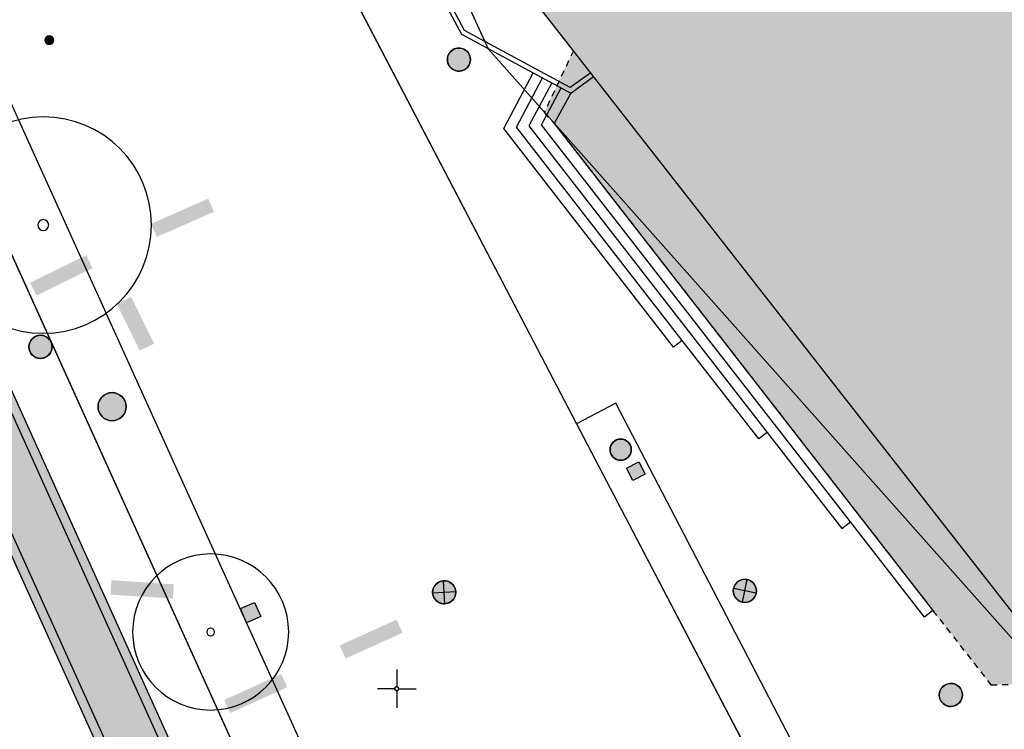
# Model space of a CAD drawing. Header units: metres. Extents: x 2695560 to 2696939, y 1260491 to 1262050.
# Tile 933 of 1005: x 2696539 to 2696571, y 1261673 to 1261697. Entities that reach past the tile are written whole.
import ezdxf

# ---------------------------------------------------------------- set-up
doc = ezdxf.new("R2010")
doc.units = ezdxf.units.M
doc.linetypes.add('AUSGEZOGEN', pattern=[0])
doc.linetypes.add('VERDECKT2_S2', pattern=[0.36, 0.2, -0.16])
for name, color, linetype in [('XR$1$AV_Flächen (EO)', 7, 'AUSGEZOGEN'), ('XR$1$AV_Gebäudeflächen (BB)', 7, 'AUSGEZOGEN'), ('XR$1$AV_Gebäudeflächen (EO)', 7, 'AUSGEZOGEN'), ('XR$1$AV_Gebäudeflächen ut.', 7, 'AUSGEZOGEN'), ('XR$1$AV_Koordinatennetzpunkte', 7, 'AUSGEZOGEN'), ('XR$1$AV_Linien (BB)', 7, 'AUSGEZOGEN'), ('XR$1$AV_Linien (EO)', 7, 'AUSGEZOGEN'), ('XR$1$AW_LK_Schachtdeckel', 24, 'AUSGEZOGEN'), ('XR$1$EW_LK_Bauwerk', 1, 'AUSGEZOGEN'), ('XR$1$EW_LK_Knoten', 1, 'AUSGEZOGEN'), ('XR$1$GR_Baum', 94, 'AUSGEZOGEN'), ('XR$1$Liegenschaftsgrenzen', 7, 'AUSGEZOGEN'), ('XR$1$PFAW', 255, 'AUSGEZOGEN'), ('XR$1$PFEW', 255, 'AUSGEZOGEN'), ('XR$1$RAEW', 8, 'AUSGEZOGEN'), ('XR$1$RP_Abstandslinie', 7, 'AUSGEZOGEN')]:
    doc.layers.add(name, color=color, linetype=linetype)

# ---------------------------------------------------------------- blocks, each defined once
blk = doc.blocks.new('COMPLEXOBJECT_400')
at = {"layer": 'XR$1$AV_Linien (BB)', "color": 7, "linetype": 'AUSGEZOGEN', "transparency": 33554687}
for p, q in [((6540.237, 11717.846), (6546.112, 11702.874)), ((6548.129, 11698.336), (6555.836, 11683.595))]:
    blk.add_line(p, q, dxfattribs=at)
blk.add_arc((6601.338, 11724.703), 59.383, 201.56722, 206.3601, dxfattribs=at)
blk = doc.blocks.new('COMPLEXOBJECT_412')
at = {"layer": 'XR$1$AV_Linien (BB)', "color": 7, "linetype": 'AUSGEZOGEN', "transparency": 33554687}
blk.add_line((6558.886, 11726.88), (6566.293, 11726.949), dxfattribs=at)
for points in [[(6548.454, 11705.271), (6552.948, 11714.741), (6558.629, 11726.715)], [(6556.385, 11694.861), (6555.732, 11695.697), (6548.488, 11704.966)]]:
    blk.add_lwpolyline(points, dxfattribs=at)
for centre, radius, start, end in [((6558.891, 11726.59), 0.29, 90.9625, 154.4403), ((6548.72, 11705.146), 0.294, 154.8898, 217.8318)]:
    blk.add_arc(centre, radius, start, end, dxfattribs=at)
blk = doc.blocks.new('COMPLEXOBJECT_606')
at = {"layer": 'XR$1$AV_Linien (BB)', "color": 7, "linetype": 'AUSGEZOGEN', "transparency": 33554687}
blk.add_line((6570.146, 11677.251), (6556.385, 11694.861), dxfattribs=at)
blk = doc.blocks.new('COMPLEXOBJECT_830')
at = {"layer": 'XR$1$AV_Flächen (EO)', "color": 7, "linetype": 'AUSGEZOGEN', "transparency": 33554687}
blk.add_lwpolyline([(6570.146, 11677.251), (6556.385, 11694.861), (6555.732, 11695.697)], dxfattribs=at)
blk = doc.blocks.new('COMPLEXOBJECT_925')
at = {"layer": 'XR$1$AV_Flächen (EO)', "color": 7, "linetype": 'AUSGEZOGEN', "transparency": 33554687}
blk.add_lwpolyline([(6545.588, 11666.777), (6517.772, 11728.365), (6504.274, 11722.305), (6505.103, 11720.471), (6505.167, 11720.5), (6505.259, 11720.297), (6516.218, 11725.246), (6517.453, 11722.512), (6517.908, 11722.717), (6543.767, 11665.449), (6541.807, 11664.518), (6542.7, 11662.506), (6544.687, 11663.439), (6545.325, 11662.012), (6547.68, 11663.067), (6547.206, 11664.106), (6548.263, 11664.547), (6563.194, 11668.14)], dxfattribs=at)
blk = doc.blocks.new('COMPLEXOBJECT_1138')
at = {"layer": 'XR$1$AV_Linien (EO)', "color": 7, "linetype": 'AUSGEZOGEN', "transparency": 33554687}
blk.add_lwpolyline([(6504.396, 11722.031), (6517.622, 11727.969), (6519.517, 11723.773), (6545.314, 11666.654)], dxfattribs=at)
blk = doc.blocks.new('COMPLEXOBJECT_1139')
at = {"layer": 'XR$1$AV_Linien (EO)', "color": 7, "linetype": 'AUSGEZOGEN', "transparency": 33554687}
blk.add_lwpolyline([(6563.126, 11668.432), (6548.17, 11664.833), (6546.804, 11664.264), (6547.282, 11663.217), (6545.476, 11662.408), (6544.836, 11663.84), (6542.85, 11662.908), (6542.2, 11664.372), (6544.162, 11665.304), (6518.058, 11723.114), (6517.603, 11722.909), (6516.368, 11725.643), (6505.071, 11720.542)], dxfattribs=at)
blk = doc.blocks.new('COMPLEXOBJECT_1221')
at = {"layer": 'XR$1$Liegenschaftsgrenzen', "color": 7, "linetype": 'AUSGEZOGEN', "transparency": 33554687}
blk.add_line((6568.585, 11659.21), (6548.129, 11698.336), dxfattribs=at)
blk = doc.blocks.new('COMPLEXOBJECT_1382')
at = {"layer": 'XR$1$Liegenschaftsgrenzen', "color": 7, "linetype": 'AUSGEZOGEN', "transparency": 33554687}
blk.add_lwpolyline([(6550.316, 11660.023), (6550.6, 11660.156), (6483.723, 11807.912), (6483.359, 11807.746), (6480.746, 11813.519)], dxfattribs=at)
blk = doc.blocks.new('BAV2041')
at = {"color": 7, "transparency": 33554687}
for p, q in [((0, 0.5), (0, 0.05)), ((-0.05, 0), (-0.5, 0)), ((0.05, 0), (0.5, 0)), ((0, -0.05), (0, -0.5))]:
    blk.add_line(p, q, dxfattribs=at)
blk.add_circle((0, 0), 0.05, dxfattribs=at)
for start, end in [(90, 270), (270, 90)]:
    blk.add_arc((0, 0), 0.05, start, end, dxfattribs=at)
blk = doc.blocks.new('WBGR1')
at = {"color": 94, "transparency": 33554687}
for radius, start, end in [(1, 90, 270), (1, 270, 90), (0.05, 90, 270), (0.05, 270, 90)]:
    blk.add_arc((0, 0), radius, start, end, dxfattribs=at)
blk = doc.blocks.new('BAW2082')
at = {"layer": 'XR$1$PFAW', "transparency": 33554687}
blk.add_hatch(color=7, dxfattribs=at).paths.add_polyline_path([(0.509, -0.003), (0.499, 0.098), (0.469, 0.194), (0.42, 0.283), (0.354, 0.359), (0.274, 0.421), (0.183, 0.466), (0.085, 0.491), (-0.016, 0.496), (-0.116, 0.481), (-0.211, 0.446), (-0.297, 0.392), (-0.37, 0.323), (-0.428, 0.24), (-0.468, 0.147), (-0.488, 0.047), (-0.488, -0.054), (-0.468, -0.153), (-0.428, -0.246), (-0.37, -0.329), (-0.297, -0.398), (-0.211, -0.452), (-0.116, -0.487), (-0.016, -0.502), (0.085, -0.497), (0.183, -0.472), (0.274, -0.427), (0.354, -0.366), (0.42, -0.289), (0.469, -0.2), (0.499, -0.104)])
at = {"transparency": 33554687}
for start, end in [(91.1948, 268.8052), (268.8052, 91.1948)]:
    blk.add_arc((0.01, 0), 0.5, start, end, dxfattribs=at)
at = {"layer": 'XR$1$PFAW', "transparency": 33554687}
blk.add_circle((0.009, -0.003), 0.5, dxfattribs=at)
blk = doc.blocks.new('BAW2089')
at = {"layer": 'XR$1$PFAW', "transparency": 33554687}
blk.add_hatch(color=7, dxfattribs=at).paths.add_polyline_path([(-0.5, 0.5), (-0.5, -0.5), (0.5, -0.5), (0.5, 0.5)])
at = {"transparency": 33554687}
blk.add_lwpolyline([(-0.5, 0.5), (0.5, 0.5), (0.5, -0.5), (-0.5, -0.5), (-0.5, 0.5)], close=True, dxfattribs=at)
at = {"layer": 'XR$1$PFAW', "transparency": 33554687}
blk.add_lwpolyline([(-0.5, 0.5), (0.5, 0.5), (0.5, -0.5), (-0.5, -0.5), (-0.5, 0.5)], close=True, dxfattribs=at)
blk = doc.blocks.new('BEWLP2574')
at = {"layer": 'XR$1$PFEW', "transparency": 33554687}
blk.add_hatch(color=7, dxfattribs=at).paths.add_polyline_path([(-0.5, 0), (-0.497, -0.051), (-0.489, -0.101), (-0.477, -0.15), (-0.459, -0.198), (-0.437, -0.243), (-0.41, -0.286), (-0.379, -0.326), (-0.344, -0.363), (-0.306, -0.396), (-0.264, -0.425), (-0.22, -0.449), (-0.173, -0.469), (-0.125, -0.485), (-0.075, -0.495), (-0.025, -0.5), (0.026, -0.5), (0.076, -0.495), (0.126, -0.485), (0.174, -0.469), (0.221, -0.449), (0.265, -0.425), (0.306, -0.396), (0.345, -0.363), (0.38, -0.326), (0.411, -0.286), (0.437, -0.243), (0.46, -0.198), (0.477, -0.15), (0.49, -0.101), (0.498, -0.051), (0.5, 0), (0.498, 0.05), (0.49, 0.1), (0.477, 0.149), (0.46, 0.197), (0.437, 0.242), (0.411, 0.285), (0.38, 0.325), (0.345, 0.362), (0.306, 0.395), (0.265, 0.424), (0.221, 0.448), (0.174, 0.468), (0.126, 0.484), (0.076, 0.494), (0.026, 0.499), (-0.025, 0.499), (-0.075, 0.494), (-0.125, 0.484), (-0.173, 0.468), (-0.22, 0.448), (-0.264, 0.424), (-0.306, 0.395), (-0.344, 0.362), (-0.379, 0.325), (-0.41, 0.285), (-0.437, 0.242), (-0.459, 0.197), (-0.477, 0.149), (-0.489, 0.1), (-0.497, 0.05)])
at = {"color": 1, "transparency": 33554687}
for start, end in [(90, 180), (0, 90), (180, 270), (270, 0)]:
    blk.add_arc((0, 0), 0.5, start, end, dxfattribs=at)
at = {"layer": 'XR$1$PFEW', "transparency": 33554687}
blk.add_circle((0, 0), 0.5, dxfattribs=at)
blk = doc.blocks.new('BEWLP2549_S')
at = {"layer": 'XR$1$PFEW', "transparency": 33554687}
blk.add_hatch(color=7, dxfattribs=at).paths.add_polyline_path([(0.5, 0), (0.49, 0.101), (0.459, 0.197), (0.41, 0.286), (0.344, 0.362), (0.264, 0.424), (0.174, 0.469), (0.076, 0.494), (-0.025, 0.499), (-0.125, 0.484), (-0.22, 0.449), (-0.306, 0.395), (-0.379, 0.326), (-0.437, 0.243), (-0.477, 0.15), (-0.497, 0.051), (-0.497, -0.051), (-0.477, -0.15), (-0.437, -0.243), (-0.379, -0.326), (-0.306, -0.395), (-0.22, -0.449), (-0.125, -0.484), (-0.025, -0.499), (0.076, -0.494), (0.174, -0.469), (0.264, -0.424), (0.344, -0.362), (0.41, -0.286), (0.459, -0.197), (0.49, -0.101)])
at = {"color": 1, "transparency": 33554687}
for p, q in [((0.354, -0.354), (-0.354, 0.354)), ((-0.354, -0.354), (0.354, 0.354))]:
    blk.add_line(p, q, dxfattribs=at)
for start, end in [(91.3809, 268.6191), (268.6191, 91.3809)]:
    blk.add_arc((0, 0), 0.5, start, end, dxfattribs=at)
at = {"layer": 'XR$1$PFEW', "transparency": 33554687}
blk.add_circle((0, 0), 0.5, dxfattribs=at)
blk = doc.blocks.new('BEW957')
at = {"layer": 'XR$1$RAEW', "transparency": 33554687}
blk.add_hatch(color=1, dxfattribs=at).paths.add_polyline_path([(-0.5, 0), (-0.5, -0.05), (-0.49, -0.1), (-0.48, -0.15), (-0.46, -0.2), (-0.44, -0.24), (-0.41, -0.29), (-0.38, -0.33), (-0.34, -0.36), (-0.31, -0.4), (-0.26, -0.42), (-0.22, -0.45), (-0.17, -0.47), (-0.13, -0.48), (-0.08, -0.49), (-0.03, -0.5), (0.03, -0.5), (0.08, -0.49), (0.13, -0.48), (0.17, -0.47), (0.22, -0.45), (0.26, -0.42), (0.31, -0.4), (0.34, -0.36), (0.38, -0.33), (0.41, -0.29), (0.44, -0.24), (0.46, -0.2), (0.48, -0.15), (0.49, -0.1), (0.5, -0.05), (0.5, 0), (0.5, 0.05), (0.49, 0.1), (0.48, 0.15), (0.46, 0.2), (0.44, 0.24), (0.41, 0.29), (0.38, 0.33), (0.34, 0.36), (0.31, 0.4), (0.26, 0.42), (0.22, 0.45), (0.17, 0.47), (0.13, 0.48), (0.08, 0.49), (0.03, 0.5), (-0.03, 0.5), (-0.08, 0.49), (-0.13, 0.48), (-0.17, 0.47), (-0.22, 0.45), (-0.26, 0.42), (-0.31, 0.4), (-0.34, 0.36), (-0.38, 0.33), (-0.41, 0.29), (-0.44, 0.24), (-0.46, 0.2), (-0.48, 0.15), (-0.49, 0.1), (-0.5, 0.05)])
at = {"color": 1, "transparency": 33554687}
for start, end in [(90, 180), (180, 270), (0, 90), (270, 0)]:
    blk.add_arc((0, 0), 0.5, start, end, dxfattribs=at)
at = {"layer": 'XR$1$RAEW', "color": 1, "transparency": 33554687}
blk.add_circle((0, 0), 0.5, dxfattribs=at)
blk = doc.blocks.new('BEWLP2515')
at = {"layer": 'XR$1$PFEW', "transparency": 33554687}
blk.add_hatch(color=7, dxfattribs=at).paths.add_polyline_path([(1, 0.5), (0, 0.5), (0, -0.5), (1, -0.5)])
at = {"layer": 'XR$1$RAEW', "transparency": 33554687}
blk.add_hatch(color=1, dxfattribs=at).paths.add_polyline_path([(1, 0.5), (0, 0.5), (0, -0.5), (1, -0.5)])
at = {"color": 1, "transparency": 33554687}
blk.add_lwpolyline([(0, 0.5), (1, 0.5), (1, -0.5), (0, -0.5), (0, 0.5)], close=True, dxfattribs=at)
at = {"layer": 'XR$1$PFEW', "transparency": 33554687}
for p, q in [((0, -0.5), (0, 0.5)), ((0, 0.5), (1, 0.5)), ((1, 0.5), (1, -0.5)), ((1, -0.5), (0, -0.5))]:
    blk.add_line(p, q, dxfattribs=at)

msp = doc.modelspace()

# ---------------------------------------------------------------- hatches: boundary and pattern name
at = {"transparency": 33554687}
for points in [[(2696542.996, 1261689.891), (2696543.184, 1261689.465), (2696545.042, 1261690.283), (2696544.854, 1261690.709)], [(2696539.075, 1261687.982), (2696539.28, 1261687.564), (2696541.103, 1261688.457), (2696540.899, 1261688.875)], [(2696542.355, 1261687.518), (2696541.889, 1261687.29), (2696542.631, 1261685.776), (2696543.097, 1261686.004)], [(2696541.712, 1261678.328), (2696541.682, 1261677.862), (2696543.708, 1261677.733), (2696543.738, 1261678.198)], [(2696549.118, 1261676.211), (2696549.31, 1261675.787), (2696551.16, 1261676.625), (2696550.967, 1261677.05)], [(2696545.372, 1261674.444), (2696545.565, 1261674.019), (2696547.414, 1261674.858), (2696547.222, 1261675.282)]]:
    msp.add_hatch(color=7, dxfattribs=at).paths.add_polyline_path(points)
at = {"layer": 'XR$1$AV_Gebäudeflächen (BB)', "true_color": 0xd2d2d2, "transparency": 33554687}
msp.add_hatch(color=254, dxfattribs=at).paths.add_polyline_path([(2696663.111, 1261771.407), (2696659.799, 1261772.988), (2696659.817, 1261773.025), (2696658.772, 1261773.524), (2696659.911, 1261775.917), (2696658.574, 1261776.553), (2696657.436, 1261774.16), (2696653.571, 1261775.998), (2696652.548, 1261776.485), (2696649.125, 1261778.113), (2696649.089, 1261778.13), (2696644.312, 1261780.402), (2696640.9, 1261782.025), (2696639.067, 1261782.897), (2696636.865, 1261783.944), (2696635.637, 1261784.528), (2696633.699, 1261785.45), (2696633.603, 1261785.496), (2696630.288, 1261787.072), (2696628.258, 1261788.038), (2696628.157, 1261788.086), (2696624.736, 1261789.719), (2696622.832, 1261790.627), (2696619.394, 1261792.268), (2696617.479, 1261793.182), (2696614.037, 1261794.824), (2696609.43, 1261797.023), (2696606.02, 1261798.65), (2696604.459, 1261799.395), (2696602.645, 1261800.261), (2696602.633, 1261800.267), (2696602.62, 1261800.272), (2696602.608, 1261800.277), (2696602.595, 1261800.281), (2696602.582, 1261800.285), (2696602.569, 1261800.289), (2696602.556, 1261800.292), (2696602.543, 1261800.294), (2696602.529, 1261800.297), (2696602.516, 1261800.298), (2696602.502, 1261800.3), (2696602.489, 1261800.301), (2696602.476, 1261800.301), (2696602.462, 1261800.301), (2696602.449, 1261800.3), (2696602.435, 1261800.299), (2696602.422, 1261800.298), (2696602.408, 1261800.296), (2696602.395, 1261800.294), (2696602.382, 1261800.291), (2696602.369, 1261800.288), (2696602.356, 1261800.284), (2696602.343, 1261800.28), (2696602.33, 1261800.276), (2696602.317, 1261800.271), (2696602.305, 1261800.266), (2696602.293, 1261800.26), (2696602.281, 1261800.254), (2696602.269, 1261800.247), (2696602.257, 1261800.24), (2696602.246, 1261800.233), (2696602.24, 1261800.229), (2696602.235, 1261800.226), (2696602.23, 1261800.222), (2696602.224, 1261800.218), (2696602.219, 1261800.214), (2696602.214, 1261800.21), (2696602.209, 1261800.205), (2696602.204, 1261800.201), (2696602.199, 1261800.197), (2696602.194, 1261800.192), (2696602.189, 1261800.188), (2696602.184, 1261800.183), (2696602.18, 1261800.179), (2696602.175, 1261800.174), (2696602.171, 1261800.169), (2696602.166, 1261800.164), (2696602.162, 1261800.159), (2696602.158, 1261800.154), (2696602.154, 1261800.149), (2696602.15, 1261800.144), (2696602.146, 1261800.138), (2696602.142, 1261800.133), (2696602.138, 1261800.127), (2696602.134, 1261800.122), (2696602.131, 1261800.116), (2696602.127, 1261800.111), (2696602.124, 1261800.105), (2696602.12, 1261800.099), (2696602.117, 1261800.094), (2696602.114, 1261800.088), (2696602.111, 1261800.082), (2696602.06, 1261799.975), (2696600.507, 1261796.686), (2696600.435, 1261796.533), (2696600.35, 1261796.352), (2696596.831, 1261788.898), (2696592.555, 1261779.839), (2696592.456, 1261779.886), (2696588.46, 1261771.502), (2696588.56, 1261771.454), (2696585.542, 1261765.12), (2696585.402, 1261764.828), (2696570.886, 1261734.362), (2696569.018, 1261730.442), (2696567.263, 1261726.759), (2696559.856, 1261726.69), (2696559.846, 1261726.69), (2696559.835, 1261726.689), (2696559.825, 1261726.688), (2696559.815, 1261726.686), (2696559.804, 1261726.685), (2696559.794, 1261726.682), (2696559.784, 1261726.68), (2696559.774, 1261726.677), (2696559.764, 1261726.674), (2696559.755, 1261726.67), (2696559.745, 1261726.666), (2696559.736, 1261726.662), (2696559.726, 1261726.657), (2696559.717, 1261726.652), (2696559.708, 1261726.647), (2696559.7, 1261726.641), (2696559.691, 1261726.635), (2696559.683, 1261726.629), (2696559.675, 1261726.623), (2696559.667, 1261726.616), (2696559.659, 1261726.609), (2696559.652, 1261726.601), (2696559.645, 1261726.594), (2696559.638, 1261726.586), (2696559.632, 1261726.578), (2696559.625, 1261726.57), (2696559.62, 1261726.561), (2696559.614, 1261726.552), (2696559.609, 1261726.543), (2696559.604, 1261726.534), (2696559.599, 1261726.525), (2696553.918, 1261714.551), (2696549.424, 1261705.081), (2696549.42, 1261705.071), (2696549.416, 1261705.062), (2696549.412, 1261705.052), (2696549.409, 1261705.042), (2696549.406, 1261705.032), (2696549.404, 1261705.022), (2696549.402, 1261705.012), (2696549.4, 1261705.002), (2696549.398, 1261704.991), (2696549.397, 1261704.981), (2696549.397, 1261704.971), (2696549.396, 1261704.96), (2696549.396, 1261704.95), (2696549.397, 1261704.939), (2696549.398, 1261704.929), (2696549.399, 1261704.919), (2696549.4, 1261704.908), (2696549.402, 1261704.898), (2696549.404, 1261704.888), (2696549.407, 1261704.878), (2696549.41, 1261704.868), (2696549.413, 1261704.858), (2696549.417, 1261704.848), (2696549.421, 1261704.839), (2696549.425, 1261704.829), (2696549.43, 1261704.82), (2696549.435, 1261704.811), (2696549.44, 1261704.802), (2696549.446, 1261704.793), (2696549.452, 1261704.784), (2696549.458, 1261704.776), (2696556.702, 1261695.507), (2696557.355, 1261694.671), (2696571.116, 1261677.061), (2696571.121, 1261677.052), (2696571.127, 1261677.043), (2696571.132, 1261677.034), (2696571.138, 1261677.026), (2696571.145, 1261677.017), (2696571.151, 1261677.009), (2696571.158, 1261677.001), (2696571.165, 1261676.994), (2696571.173, 1261676.987), (2696571.181, 1261676.98), (2696571.189, 1261676.973), (2696571.197, 1261676.966), (2696571.205, 1261676.96), (2696571.214, 1261676.954), (2696571.223, 1261676.949), (2696571.232, 1261676.943), (2696571.241, 1261676.938), (2696571.25, 1261676.934), (2696571.26, 1261676.93), (2696571.269, 1261676.926), (2696571.279, 1261676.922), (2696571.289, 1261676.919), (2696571.299, 1261676.916), (2696571.309, 1261676.913), (2696571.32, 1261676.911), (2696571.33, 1261676.909), (2696571.34, 1261676.908), (2696571.351, 1261676.907), (2696571.361, 1261676.906), (2696571.372, 1261676.906), (2696571.382, 1261676.906), (2696602.675, 1261677.55), (2696606.68, 1261677.638), (2696609.822, 1261684.319), (2696611.125, 1261684.316), (2696626.457, 1261684.617), (2696628.387, 1261688.686), (2696656.435, 1261689.221), (2696656.603, 1261689.224), (2696659.9, 1261696.192), (2696659.807, 1261696.313), (2696658.555, 1261697.95), (2696665.629, 1261712.848), (2696660.414, 1261719.517), (2696661.018, 1261719.985), (2696661.303, 1261720.991), (2696659.367, 1261723.475), (2696658.313, 1261723.454), (2696657.706, 1261722.979), (2696656.277, 1261724.807), (2696654.905, 1261724.775), (2696654.895, 1261724.858), (2696654.881, 1261724.981), (2696655.019, 1261725.27), (2696661.375, 1261738.563), (2696658.848, 1261745.397), (2696661.04, 1261749.965), (2696660.895, 1261750.345), (2696660.465, 1261750.548), (2696654.501, 1261753.407)])
at = {"layer": 'XR$1$AV_Gebäudeflächen (EO)', "true_color": 0xebebeb, "transparency": 33554687}
msp.add_hatch(color=7, dxfattribs=at).paths.add_polyline_path([(2696570.249, 1261674.934), (2696607.934, 1261675.686), (2696610.879, 1261681.838), (2696612.051, 1261681.863), (2696616.94, 1261681.965), (2696627.927, 1261682.196), (2696630.3, 1261687.245), (2696655.727, 1261687.731), (2696656.435, 1261689.221), (2696628.387, 1261688.686), (2696626.457, 1261684.617), (2696611.125, 1261684.316), (2696609.822, 1261684.319), (2696606.68, 1261677.638), (2696602.675, 1261677.55), (2696571.382, 1261676.906), (2696571.372, 1261676.906), (2696571.361, 1261676.906), (2696571.351, 1261676.907), (2696571.34, 1261676.908), (2696571.33, 1261676.909), (2696571.32, 1261676.911), (2696571.309, 1261676.913), (2696571.299, 1261676.916), (2696571.289, 1261676.919), (2696571.279, 1261676.922), (2696571.269, 1261676.926), (2696571.26, 1261676.93), (2696571.25, 1261676.934), (2696571.241, 1261676.938), (2696571.232, 1261676.943), (2696571.223, 1261676.949), (2696571.214, 1261676.954), (2696571.205, 1261676.96), (2696571.197, 1261676.966), (2696571.189, 1261676.973), (2696571.181, 1261676.98), (2696571.173, 1261676.987), (2696571.165, 1261676.994), (2696571.158, 1261677.001), (2696571.151, 1261677.009), (2696571.145, 1261677.017), (2696571.138, 1261677.026), (2696571.132, 1261677.034), (2696571.127, 1261677.043), (2696571.121, 1261677.052), (2696571.116, 1261677.061), (2696557.355, 1261694.671), (2696556.702, 1261695.507), (2696555.751, 1261693.501), (2696556.083, 1261693.145), (2696568.364, 1261677.346)])
at = {"layer": 'XR$1$AV_Gebäudeflächen ut.', "true_color": 0xf5f5f5, "transparency": 33554687}
msp.add_hatch(color=7, dxfattribs=at).paths.add_polyline_path([(2696610.782, 1261664.688), (2696612.521, 1261665.079), (2696610.882, 1261672.18), (2696610.117, 1261675.498), (2696607.839, 1261674.969), (2696608.461, 1261672.415), (2696608.461, 1261672.413), (2696608.46, 1261672.411), (2696608.46, 1261672.409), (2696608.459, 1261672.407), (2696608.458, 1261672.405), (2696608.458, 1261672.403), (2696608.457, 1261672.401), (2696608.456, 1261672.399), (2696608.455, 1261672.397), (2696608.454, 1261672.395), (2696608.452, 1261672.393), (2696608.451, 1261672.392), (2696608.45, 1261672.39), (2696608.448, 1261672.388), (2696608.447, 1261672.387), (2696608.445, 1261672.385), (2696608.444, 1261672.384), (2696608.442, 1261672.383), (2696608.44, 1261672.381), (2696608.438, 1261672.38), (2696608.436, 1261672.379), (2696608.435, 1261672.378), (2696608.433, 1261672.377), (2696608.431, 1261672.376), (2696608.429, 1261672.376), (2696608.427, 1261672.375), (2696608.424, 1261672.374), (2696608.422, 1261672.374), (2696608.42, 1261672.373), (2696608.418, 1261672.373), (2696608.416, 1261672.373), (2696569.986, 1261663.297), (2696569.956, 1261663.294), (2696569.927, 1261663.293), (2696569.897, 1261663.292), (2696569.867, 1261663.293), (2696569.837, 1261663.295), (2696569.808, 1261663.297), (2696569.778, 1261663.301), (2696569.749, 1261663.306), (2696569.72, 1261663.312), (2696569.691, 1261663.32), (2696569.662, 1261663.328), (2696569.634, 1261663.337), (2696569.606, 1261663.348), (2696569.579, 1261663.359), (2696569.552, 1261663.371), (2696569.525, 1261663.385), (2696569.499, 1261663.399), (2696569.473, 1261663.414), (2696569.448, 1261663.431), (2696569.424, 1261663.448), (2696569.401, 1261663.466), (2696569.378, 1261663.485), (2696569.355, 1261663.505), (2696569.334, 1261663.525), (2696569.313, 1261663.547), (2696569.293, 1261663.569), (2696569.274, 1261663.592), (2696569.256, 1261663.615), (2696569.239, 1261663.64), (2696569.222, 1261663.665), (2696569.207, 1261663.69), (2696565.951, 1261670.735), (2696547.333, 1261666.176), (2696547.303, 1261666.171), (2696547.273, 1261666.168), (2696547.242, 1261666.166), (2696547.212, 1261666.165), (2696547.181, 1261666.165), (2696547.151, 1261666.167), (2696547.12, 1261666.17), (2696547.09, 1261666.175), (2696547.06, 1261666.18), (2696547.031, 1261666.187), (2696547.001, 1261666.195), (2696546.972, 1261666.205), (2696546.944, 1261666.216), (2696546.916, 1261666.228), (2696546.888, 1261666.241), (2696546.861, 1261666.255), (2696546.835, 1261666.27), (2696546.809, 1261666.287), (2696546.784, 1261666.305), (2696546.76, 1261666.323), (2696546.737, 1261666.343), (2696546.715, 1261666.364), (2696546.693, 1261666.385), (2696546.672, 1261666.408), (2696546.653, 1261666.431), (2696546.634, 1261666.455), (2696546.617, 1261666.48), (2696546.6, 1261666.506), (2696546.585, 1261666.532), (2696546.571, 1261666.559), (2696546.558, 1261666.587), (2696518.742, 1261728.175), (2696505.244, 1261722.115), (2696506.073, 1261720.281), (2696506.137, 1261720.31), (2696506.229, 1261720.107), (2696517.188, 1261725.056), (2696518.423, 1261722.322), (2696518.878, 1261722.527), (2696544.737, 1261665.259), (2696542.777, 1261664.328), (2696543.67, 1261662.316), (2696545.657, 1261663.249), (2696546.295, 1261661.822), (2696548.65, 1261662.877), (2696548.176, 1261663.916), (2696549.233, 1261664.357), (2696564.164, 1261667.95), (2696564.196, 1261667.957), (2696564.229, 1261667.962), (2696564.261, 1261667.966), (2696564.294, 1261667.968), (2696564.327, 1261667.969), (2696564.36, 1261667.969), (2696564.393, 1261667.967), (2696564.425, 1261667.964), (2696564.458, 1261667.959), (2696564.49, 1261667.953), (2696564.522, 1261667.946), (2696564.554, 1261667.937), (2696564.585, 1261667.927), (2696564.616, 1261667.916), (2696564.646, 1261667.904), (2696564.676, 1261667.89), (2696564.705, 1261667.875), (2696564.734, 1261667.858), (2696564.762, 1261667.841), (2696564.789, 1261667.822), (2696564.815, 1261667.802), (2696564.84, 1261667.781), (2696564.865, 1261667.759), (2696564.888, 1261667.737), (2696564.911, 1261667.713), (2696564.932, 1261667.688), (2696564.953, 1261667.662), (2696564.972, 1261667.635), (2696564.99, 1261667.608), (2696565.007, 1261667.58), (2696565.023, 1261667.551), (2696568.208, 1261660.62), (2696608.989, 1261670.24), (2696609.833, 1261666.518), (2696610.322, 1261666.634)])

# ---------------------------------------------------------------- linework, layer by layer
at = {"layer": 'XR$1$AV_Flächen (EO)', "color": 7, "linetype": 'AUSGEZOGEN', "transparency": 33554687}
msp.add_lwpolyline([(2696549.904, 1261706.092), (2696548.659, 1261706.687), (2696550.385, 1261710.325), (2696551.632, 1261709.733), (2696551.696, 1261709.869), (2696550.314, 1261710.525), (2696548.522, 1261706.748), (2696548.363, 1261706.367), (2696549.135, 1261704.301), (2696551.854, 1261698.323), (2696553.068, 1261696.044), (2696556.614, 1261694.135), (2696557.355, 1261694.671), (2696557.263, 1261694.789), (2696556.602, 1261694.312), (2696553.172, 1261696.168), (2696551.989, 1261698.389), (2696549.274, 1261704.358), (2696548.524, 1261706.364), (2696548.601, 1261706.549), (2696549.84, 1261705.957), (2696549.904, 1261706.092)], close=True, dxfattribs=at)
at = {"layer": 'XR$1$AV_Flächen (EO)', "color": 7, "linetype": 'VERDECKT2_S2', "transparency": 33554687}
for points in [[(2696556.702, 1261695.507), (2696555.751, 1261693.501), (2696556.083, 1261693.145), (2696568.364, 1261677.346), (2696570.249, 1261674.934)], [(2696570.249, 1261674.934), (2696607.934, 1261675.686), (2696610.879, 1261681.838), (2696612.051, 1261681.863), (2696616.94, 1261681.965), (2696627.927, 1261682.196), (2696630.3, 1261687.245), (2696655.727, 1261687.731), (2696656.435, 1261689.221)]]:
    msp.add_lwpolyline(points, dxfattribs=at)
at = {"layer": 'XR$1$AV_Linien (BB)', "color": 7, "linetype": 'AUSGEZOGEN', "transparency": 33554687}
for p, q in [((2696551.57, 1261659.966), (2696526.3, 1261715.797)), ((2696556.806, 1261683.405), (2696566.501, 1261664.861))]:
    msp.add_line(p, q, dxfattribs=at)
for points in [[(2696543.916, 1261727.614), (2696545.152, 1261724.885), (2696542.931, 1261720.193), (2696548.363, 1261706.367), (2696549.135, 1261704.301), (2696551.854, 1261698.323), (2696553.068, 1261696.044), (2696556.614, 1261694.135), (2696557.355, 1261694.671)], [(2696527.24, 1261718.568), (2696527.491, 1261718.013), (2696541.436, 1261687.221), (2696553.386, 1261660.861), (2696553.439, 1261660.756)], [(2696566.501, 1261664.861), (2696567.748, 1261665.495), (2696558.075, 1261684.077), (2696556.806, 1261683.405)]]:
    msp.add_lwpolyline(points, dxfattribs=at)
at = {"layer": 'XR$1$AV_Linien (EO)', "color": 7, "linetype": 'AUSGEZOGEN', "transparency": 33554687}
for p, q in [((2696562.989, 1261683.124), (2696565.413, 1261680.006)), ((2696565.413, 1261680.006), (2696565.689, 1261680.22))]:
    msp.add_line(p, q, dxfattribs=at)
for points in [[(2696560.229, 1261686.108), (2696559.953, 1261685.894), (2696554.44, 1261692.987), (2696555.391, 1261694.793), (2696556.614, 1261694.135)], [(2696560.229, 1261686.108), (2696554.851, 1261693.026), (2696555.697, 1261694.629)], [(2696556.002, 1261694.464), (2696555.261, 1261693.066), (2696562.989, 1261683.124)], [(2696565.689, 1261680.22), (2696555.672, 1261693.105), (2696556.308, 1261694.3)], [(2696556.614, 1261694.135), (2696556.083, 1261693.145), (2696568.364, 1261677.346)], [(2696562.989, 1261683.124), (2696562.714, 1261682.911), (2696560.229, 1261686.108)], [(2696568.364, 1261677.346), (2696568.089, 1261677.132), (2696565.689, 1261680.22)]]:
    msp.add_lwpolyline(points, dxfattribs=at)
at = {"layer": 'XR$1$RP_Abstandslinie', "color": 7, "linetype": 'AUSGEZOGEN', "transparency": 33554687}
msp.add_lwpolyline([(2696696.175, 1261755.681), (2696602.329, 1261800.412), (2696572.427, 1261737.512), (2696541.165, 1261723.479), (2696553.937, 1261695.569), (2696576.16, 1261670.558)], dxfattribs=at)

# ---------------------------------------------------------------- block references
at = {"layer": 'XR$1$AV_Flächen (EO)', "color": 7, "linetype": 'AUSGEZOGEN', "lineweight": -3, "transparency": 33554687}
for name in ['COMPLEXOBJECT_925', 'COMPLEXOBJECT_830']:
    msp.add_blockref(name, (2690000.97, 1249999.81), dxfattribs=at)
at = {"layer": 'XR$1$AV_Koordinatennetzpunkte', "color": 7, "linetype": 'AUSGEZOGEN', "lineweight": -3, "transparency": 33554687, "xscale": 1.25, "yscale": 1.25}
msp.add_blockref('BAV2041', (2696550.97, 1261674.81), dxfattribs=at)
at = {"layer": 'XR$1$AV_Linien (BB)', "color": 7, "linetype": 'AUSGEZOGEN', "lineweight": -3, "transparency": 33554687}
for name in ['COMPLEXOBJECT_412', 'COMPLEXOBJECT_606', 'COMPLEXOBJECT_400']:
    msp.add_blockref(name, (2690000.97, 1249999.81), dxfattribs=at)
at = {"layer": 'XR$1$AV_Linien (EO)', "color": 7, "linetype": 'AUSGEZOGEN', "lineweight": -3, "transparency": 33554687}
for name in ['COMPLEXOBJECT_1138', 'COMPLEXOBJECT_1139']:
    msp.add_blockref(name, (2690000.97, 1249999.81), dxfattribs=at)
at = {"layer": 'XR$1$AW_LK_Schachtdeckel', "color": 24, "linetype": 'AUSGEZOGEN', "lineweight": -3, "transparency": 33554687}
for name, p, xscale, yscale, rotation in [('BAW2082', (2696552.984, 1261695.212), 0.7499999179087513, 0.7499999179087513, 83.023193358), ('BAW2089', (2696546.227, 1261677.279), 0.500000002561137, 0.5000000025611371, 293.872438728), ('BAW2082', (2696568.95, 1261674.6), 0.7499999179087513, 0.7499999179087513, 125.174301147)]:
    msp.add_blockref(name, p, dxfattribs=dict(at, xscale=xscale, yscale=yscale, rotation=rotation))
at = {"layer": 'XR$1$AW_LK_Schachtdeckel', "color": 24, "linetype": 'AUSGEZOGEN', "lineweight": -3, "transparency": 33554687, "xscale": 0.7499999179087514, "yscale": 0.7499999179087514}
msp.add_blockref('BAW2082', (2696539.405, 1261685.901), dxfattribs=at)
at = {"layer": 'XR$1$EW_LK_Bauwerk', "color": 1, "linetype": 'AUSGEZOGEN', "lineweight": -3, "transparency": 33554687}
for p, xscale, yscale in [((2696541.734, 1261683.959), 0.9124999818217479, 0.9124999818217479), ((2696558.236, 1261682.565), 0.6874999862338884, 0.6874999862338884)]:
    msp.add_blockref('BEWLP2574', p, dxfattribs=dict(at, xscale=xscale, yscale=yscale))
at = {"layer": 'XR$1$EW_LK_Knoten', "color": 1, "linetype": 'AUSGEZOGEN', "lineweight": -3, "transparency": 33554687, "xscale": 0.2749999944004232, "yscale": 0.2749999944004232}
msp.add_blockref('BEW957', (2696539.698, 1261695.852), dxfattribs=at)
at = {"layer": 'XR$1$EW_LK_Knoten', "color": 1, "linetype": 'AUSGEZOGEN', "lineweight": -3, "transparency": 33554687}
for name, p, xscale, yscale, rotation in [('BEWLP2515', (2696558.623, 1261682.068), 0.449999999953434, 0.449999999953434, 297.6012), ('BEWLP2549_S', (2696552.509, 1261677.938), 0.749999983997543, 0.7499999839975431, 318.0393), ('BEWLP2549_S', (2696562.265, 1261677.983), 0.749999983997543, 0.7499999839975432, 32.8959)]:
    msp.add_blockref(name, p, dxfattribs=dict(at, xscale=xscale, yscale=yscale, rotation=rotation))
at = {"layer": 'XR$1$GR_Baum', "color": 94, "linetype": 'AUSGEZOGEN', "lineweight": -3, "transparency": 33554687}
for p, xscale, yscale in [((2696539.503, 1261689.852), 3.509939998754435, 3.509939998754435), ((2696544.932, 1261676.648), 2.531872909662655, 2.531872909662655)]:
    msp.add_blockref('WBGR1', p, dxfattribs=dict(at, xscale=xscale, yscale=yscale))
at = {"layer": 'XR$1$Liegenschaftsgrenzen', "color": 7, "linetype": 'AUSGEZOGEN', "lineweight": -3, "transparency": 33554687}
for name in ['COMPLEXOBJECT_1382', 'COMPLEXOBJECT_1221']:
    msp.add_blockref(name, (2690000.97, 1249999.81), dxfattribs=at)

doc.saveas('drawing.dxf')
